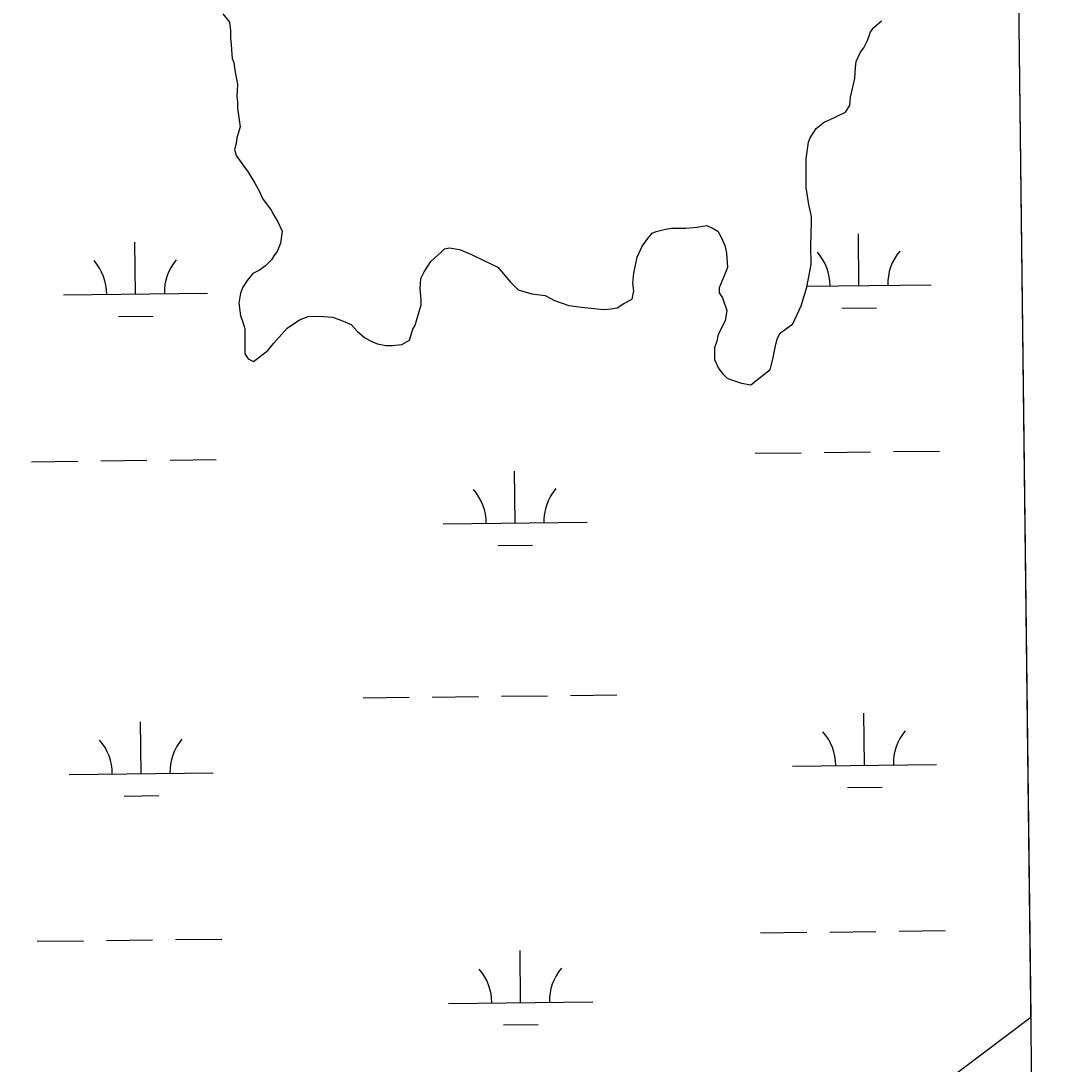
# Model space of a CAD drawing. Extents: x 3683613 to 3738215, y 469626 to 495384.
# Drawn here: x 3718855 to 3719570, y 476552 to 477276 of the extents above; entities that cross this region are included whole.
import ezdxf

# ---------------------------------------------------------------- set-up
doc = ezdxf.new("R2010")
doc.units = 0
for name, color, linetype in [('V-GRID-FRAM', 7, 'Continuous'), ('V-TOPO-SHOR', 7, 'Continuous'), ('V-WETL-SWMP', 7, 'Continuous')]:
    doc.layers.add(name, color=color, linetype=linetype)

msp = doc.modelspace()

# ---------------------------------------------------------------- linework, layer by layer
at = {"layer": 'V-GRID-FRAM'}
msp.add_lwpolyline([(3687651.68, 493221.84), (3719350.33, 493590.7), (3719569.83, 475409.35), (3687855.31, 475040.31), (3687651.68, 493221.84)], dxfattribs=at)
at = {"layer": 'V-TOPO-SHOR'}
for p, q in [((3718995.09, 477280.53), (3718999.81, 477274.7)), ((3719446.8, 477270.83), (3719452.05, 477275.54)), ((3718999.81, 477274.7), (3719000.43, 477268.84)), ((3719000.43, 477268.84), (3719000.46, 477263.57)), ((3719443.33, 477264.36), (3719444.48, 477267.88)), ((3719444.48, 477267.88), (3719446.8, 477270.83)), ((3719000.46, 477263.57), (3719001.07, 477259.48)), ((3719439.86, 477256.73), (3719442.17, 477261.43)), ((3719442.17, 477261.43), (3719443.33, 477264.36)), ((3719001.07, 477259.48), (3719001.1, 477255.37)), ((3719001.1, 477255.37), (3719001.72, 477249.52)), ((3719434.64, 477247.32), (3719437.53, 477253.79)), ((3719437.53, 477253.79), (3719439.86, 477256.73)), ((3719001.72, 477249.52), (3719002.9, 477246.6)), ((3719002.9, 477246.6), (3719003.52, 477241.33)), ((3719434.08, 477243.22), (3719434.64, 477247.32)), ((3719003.52, 477241.33), (3719005.33, 477231.38)), ((3719433.53, 477235.6), (3719434.08, 477243.22)), ((3719430.68, 477222.7), (3719433.53, 477235.6)), ((3719005.33, 477231.38), (3719004.8, 477223.18)), ((3719004.8, 477223.18), (3719005.41, 477219.08)), ((3719005.41, 477219.08), (3719005.43, 477214.98)), ((3719430.13, 477216.84), (3719430.68, 477222.7)), ((3719005.43, 477214.98), (3719007.26, 477202.1)), ((3719416.12, 477206.8), (3719427.22, 477212.13)), ((3719427.22, 477212.13), (3719430.13, 477216.84)), ((3719406.79, 477200.89), (3719412.62, 477205.61)), ((3719412.62, 477205.61), (3719416.12, 477206.8)), ((3719007.26, 477202.1), (3719004.96, 477194.47)), ((3719402.72, 477194.42), (3719406.79, 477200.89)), ((3719004.4, 477190.37), (3719003.25, 477186.26)), ((3719004.96, 477194.47), (3719004.4, 477190.37)), ((3719399.88, 477179.76), (3719401.57, 477191.48)), ((3719401.57, 477191.48), (3719402.72, 477194.42)), ((3719003.25, 477186.26), (3719004.45, 477182.17)), ((3719004.45, 477182.17), (3719009.17, 477175.75)), ((3719009.17, 477175.75), (3719012.71, 477170.5)), ((3719399.99, 477159.84), (3719399.88, 477179.76)), ((3719012.71, 477170.5), (3719017.44, 477162.91)), ((3719017.44, 477162.91), (3719020.4, 477157.66)), ((3719401.82, 477148.13), (3719399.99, 477159.84)), ((3719020.4, 477157.66), (3719022.78, 477152.4)), ((3719022.78, 477152.4), (3719028.68, 477144.23)), ((3719403.62, 477139.94), (3719401.82, 477148.13)), ((3719028.68, 477144.23), (3719030.46, 477140.73)), ((3719030.46, 477140.73), (3719033.42, 477136.06)), ((3719403.64, 477136.43), (3719403.62, 477139.94)), ((3719033.42, 477136.06), (3719036.38, 477129.63)), ((3719295.89, 477129.37), (3719302.33, 477131.16)), ((3719302.33, 477131.16), (3719306.43, 477131.77)), ((3719306.43, 477131.77), (3719316.38, 477131.83)), ((3719316.38, 477131.83), (3719324, 477132.46)), ((3719324, 477132.46), (3719331.02, 477133.67)), ((3719331.02, 477133.67), (3719335.72, 477131.35)), ((3719335.72, 477131.35), (3719338.66, 477129.61)), ((3719403.15, 477119.44), (3719403.64, 477136.43)), ((3719036.38, 477129.63), (3719035.26, 477121.42)), ((3719285.99, 477119.35), (3719290.06, 477124.65)), ((3719290.06, 477124.65), (3719292.97, 477128.18)), ((3719292.97, 477128.18), (3719295.89, 477129.37)), ((3719338.66, 477129.61), (3719341.02, 477125.52)), ((3719341.02, 477125.52), (3719343.4, 477119.68)), ((3719035.26, 477121.42), (3719032.95, 477115.55)), ((3719146.6, 477115.03), (3719148.93, 477117.39)), ((3719148.93, 477117.39), (3719152.44, 477118)), ((3719152.44, 477118), (3719159.47, 477116.86)), ((3719159.47, 477116.86), (3719167.7, 477113.4)), ((3719282.52, 477111.71), (3719285.99, 477119.35)), ((3719343.4, 477119.68), (3719344.6, 477114.41)), ((3719403.23, 477106.55), (3719403.15, 477119.44)), ((3719028.88, 477109.67), (3719024.8, 477105.54)), ((3719030.62, 477112.61), (3719028.88, 477109.67)), ((3719032.95, 477115.55), (3719030.62, 477112.61)), ((3719134.96, 477101.49), (3719139.6, 477108.55)), ((3719139.6, 477108.55), (3719142.52, 477111.49)), ((3719142.52, 477111.49), (3719146.6, 477115.03)), ((3719167.7, 477113.4), (3719177.09, 477108.76)), ((3719177.09, 477108.76), (3719181.21, 477107.03)), ((3719280.24, 477100.57), (3719282.52, 477111.71)), ((3719344.6, 477114.41), (3719345.25, 477104.46)), ((3719020.72, 477102.59), (3719016.05, 477100.22)), ((3719024.8, 477105.54), (3719020.72, 477102.59)), ((3719132.64, 477096.79), (3719134.96, 477101.49)), ((3719181.21, 477107.03), (3719185.91, 477104.71)), ((3719185.91, 477104.71), (3719194.75, 477094.22)), ((3719345.25, 477104.46), (3719342.94, 477098.59)), ((3719400.39, 477090.72), (3719403.23, 477106.55)), ((3719011.97, 477095.51), (3719009.07, 477090.81)), ((3719016.05, 477100.22), (3719011.97, 477095.51)), ((3719132.1, 477089.76), (3719132.64, 477096.79)), ((3719194.75, 477094.22), (3719200.05, 477088.98)), ((3719279.7, 477093.54), (3719280.24, 477100.57)), ((3719342.94, 477098.59), (3719339.47, 477090.37)), ((3719009.07, 477090.81), (3719007.34, 477086.7)), ((3719132.73, 477082.15), (3719132.1, 477089.76)), ((3719200.05, 477088.98), (3719209.44, 477086.1)), ((3719279.18, 477082.4), (3719280.31, 477088.27)), ((3719280.31, 477088.27), (3719279.7, 477093.54)), ((3719339.47, 477090.37), (3719339.49, 477086.85)), ((3719339.49, 477086.85), (3719341.85, 477083.35)), ((3719398.66, 477085.44), (3719400.39, 477090.72)), ((3719007.34, 477086.7), (3719006.21, 477079.66)), ((3719006.21, 477079.66), (3719007.43, 477070.88)), ((3719132.75, 477078.63), (3719132.73, 477082.15)), ((3719209.44, 477086.1), (3719218.82, 477084.99)), ((3719218.82, 477084.99), (3719222.35, 477083.25)), ((3719222.35, 477083.25), (3719225.29, 477081.51)), ((3719225.29, 477081.51), (3719235.27, 477078.05)), ((3719273.34, 477079.44), (3719279.18, 477082.4)), ((3719341.85, 477083.35), (3719344.83, 477074.58)), ((3719396.36, 477077.81), (3719398.66, 477085.44)), ((3719128.73, 477064.55), (3719132.75, 477078.63)), ((3719235.27, 477078.05), (3719244.06, 477076.93)), ((3719244.06, 477076.93), (3719259.3, 477075.26)), ((3719259.3, 477075.26), (3719264.57, 477075.88)), ((3719264.57, 477075.88), (3719268.67, 477076.49)), ((3719268.67, 477076.49), (3719273.34, 477079.44)), ((3719344.83, 477074.58), (3719343.7, 477067.55)), ((3719390.58, 477065.47), (3719396.36, 477077.81)), ((3719007.43, 477070.88), (3719008.62, 477067.96)), ((3719008.62, 477067.96), (3719010.41, 477062.11)), ((3719039.7, 477062.28), (3719048.45, 477068.19)), ((3719048.45, 477068.19), (3719054.3, 477070.57)), ((3719054.3, 477070.57), (3719061.91, 477070.61)), ((3719061.91, 477070.61), (3719071.29, 477070.08)), ((3719071.29, 477070.08), (3719075.98, 477068.35)), ((3719075.98, 477068.35), (3719084.2, 477064.88)), ((3719343.7, 477067.55), (3719339.64, 477059.91)), ((3719381.83, 477058.98), (3719390.58, 477065.47)), ((3719010.41, 477062.11), (3719010.51, 477044.54)), ((3719030.39, 477051.68), (3719036.21, 477058.16)), ((3719036.21, 477058.16), (3719039.7, 477062.28)), ((3719084.2, 477064.88), (3719088.33, 477060.22)), ((3719088.33, 477060.22), (3719093.63, 477055.56)), ((3719124.69, 477053.98), (3719126.99, 477061.61)), ((3719126.99, 477061.61), (3719128.73, 477064.55)), ((3719339.64, 477059.91), (3719338.49, 477056.97)), ((3719380.09, 477055.45), (3719381.83, 477058.98)), ((3719026.31, 477046.97), (3719030.39, 477051.68)), ((3719093.63, 477055.56), (3719099.51, 477052.67)), ((3719099.51, 477052.67), (3719102.44, 477051.51)), ((3719102.44, 477051.51), (3719108.31, 477050.37)), ((3719112.99, 477050.4), (3719119.43, 477051.02)), ((3719119.43, 477051.02), (3719124.69, 477053.98)), ((3719337.92, 477053.45), (3719336.19, 477048.76)), ((3719338.49, 477056.97), (3719337.92, 477053.45)), ((3719376.66, 477040.79), (3719378.94, 477051.35)), ((3719378.94, 477051.35), (3719380.09, 477055.45)), ((3719010.51, 477044.54), (3719012.87, 477041.04)), ((3719020.48, 477042.25), (3719026.31, 477046.97)), ((3719108.31, 477050.37), (3719112.99, 477050.4)), ((3719336.19, 477048.76), (3719336.24, 477040.56)), ((3719012.87, 477041.04), (3719016.4, 477039.3)), ((3719016.4, 477039.3), (3719020.48, 477042.25)), ((3719336.24, 477040.56), (3719339.21, 477034.13)), ((3719374.94, 477033.75), (3719376.66, 477040.79)), ((3719339.21, 477034.13), (3719342.16, 477030.63)), ((3719342.16, 477030.63), (3719345.1, 477027.72)), ((3719361.53, 477023.13), (3719374.94, 477033.75)), ((3719345.1, 477027.72), (3719348.04, 477026.56)), ((3719348.04, 477026.56), (3719355.08, 477024.26)), ((3719355.08, 477024.26), (3719361.53, 477023.13)), ((3719555.64, 476584.29), (3719268.57, 476367.55))]:
    msp.add_line(p, q, dxfattribs=at)
at = {"layer": 'V-WETL-SWMP'}
for p, q in [((3719530.99, 478626.57), (3719555.64, 476584.29)), ((3718995.09, 477280.53), (3718999.81, 477274.7)), ((3719446.8, 477270.83), (3719452.05, 477275.54)), ((3718999.81, 477274.7), (3719000.43, 477268.84)), ((3719000.43, 477268.84), (3719000.46, 477263.57)), ((3719443.33, 477264.36), (3719444.48, 477267.88)), ((3719444.48, 477267.88), (3719446.8, 477270.83)), ((3719000.46, 477263.57), (3719001.07, 477259.48)), ((3719439.86, 477256.73), (3719442.17, 477261.43)), ((3719442.17, 477261.43), (3719443.33, 477264.36)), ((3719001.07, 477259.48), (3719001.1, 477255.37)), ((3719001.1, 477255.37), (3719001.72, 477249.52)), ((3719434.64, 477247.32), (3719437.53, 477253.79)), ((3719437.53, 477253.79), (3719439.86, 477256.73)), ((3719001.72, 477249.52), (3719002.9, 477246.6)), ((3719002.9, 477246.6), (3719003.52, 477241.33)), ((3719434.08, 477243.22), (3719434.64, 477247.32)), ((3719003.52, 477241.33), (3719005.33, 477231.38)), ((3719433.53, 477235.6), (3719434.08, 477243.22)), ((3719430.68, 477222.7), (3719433.53, 477235.6)), ((3719005.33, 477231.38), (3719004.8, 477223.18)), ((3719004.8, 477223.18), (3719005.41, 477219.08)), ((3719005.41, 477219.08), (3719005.43, 477214.98)), ((3719430.13, 477216.84), (3719430.68, 477222.7)), ((3719005.43, 477214.98), (3719007.26, 477202.1)), ((3719416.12, 477206.8), (3719427.22, 477212.13)), ((3719427.22, 477212.13), (3719430.13, 477216.84)), ((3719406.79, 477200.89), (3719412.62, 477205.61)), ((3719412.62, 477205.61), (3719416.12, 477206.8)), ((3719007.26, 477202.1), (3719004.96, 477194.47)), ((3719402.72, 477194.42), (3719406.79, 477200.89)), ((3719004.4, 477190.37), (3719003.25, 477186.26)), ((3719004.96, 477194.47), (3719004.4, 477190.37)), ((3719399.88, 477179.76), (3719401.57, 477191.48)), ((3719401.57, 477191.48), (3719402.72, 477194.42)), ((3719003.25, 477186.26), (3719004.45, 477182.17)), ((3719004.45, 477182.17), (3719009.17, 477175.75)), ((3719009.17, 477175.75), (3719012.71, 477170.5)), ((3719399.99, 477159.84), (3719399.88, 477179.76)), ((3719012.71, 477170.5), (3719017.44, 477162.91)), ((3719017.44, 477162.91), (3719020.4, 477157.66)), ((3719401.82, 477148.13), (3719399.99, 477159.84)), ((3719020.4, 477157.66), (3719022.78, 477152.4)), ((3719022.78, 477152.4), (3719028.68, 477144.23)), ((3719403.62, 477139.94), (3719401.82, 477148.13)), ((3719028.68, 477144.23), (3719030.46, 477140.73)), ((3719030.46, 477140.73), (3719033.42, 477136.06)), ((3719403.64, 477136.43), (3719403.62, 477139.94)), ((3719033.42, 477136.06), (3719036.38, 477129.63)), ((3719295.89, 477129.37), (3719302.33, 477131.16)), ((3719302.33, 477131.16), (3719306.43, 477131.77)), ((3719306.43, 477131.77), (3719316.38, 477131.83)), ((3719316.38, 477131.83), (3719324, 477132.46)), ((3719324, 477132.46), (3719331.02, 477133.67)), ((3719331.02, 477133.67), (3719335.72, 477131.35)), ((3719335.72, 477131.35), (3719338.66, 477129.61)), ((3719403.15, 477119.44), (3719403.64, 477136.43)), ((3719036.38, 477129.63), (3719035.26, 477121.42)), ((3719285.99, 477119.35), (3719290.06, 477124.65)), ((3719290.06, 477124.65), (3719292.97, 477128.18)), ((3719292.97, 477128.18), (3719295.89, 477129.37)), ((3719338.66, 477129.61), (3719341.02, 477125.52)), ((3719341.02, 477125.52), (3719343.4, 477119.68)), ((3719436.5, 477091.88), (3719436.08, 477127.88)), ((3718934.62, 477086.04), (3718934.2, 477122.04)), ((3719035.26, 477121.42), (3719032.95, 477115.55)), ((3719146.6, 477115.03), (3719148.93, 477117.39)), ((3719148.93, 477117.39), (3719152.44, 477118)), ((3719152.44, 477118), (3719159.47, 477116.86)), ((3719159.47, 477116.86), (3719167.7, 477113.4)), ((3719282.52, 477111.71), (3719285.99, 477119.35)), ((3719343.4, 477119.68), (3719344.6, 477114.41)), ((3719403.23, 477106.55), (3719403.15, 477119.44)), ((3719028.88, 477109.67), (3719024.8, 477105.54)), ((3719030.62, 477112.61), (3719028.88, 477109.67)), ((3719032.95, 477115.55), (3719030.62, 477112.61)), ((3719134.96, 477101.49), (3719139.6, 477108.55)), ((3719139.6, 477108.55), (3719142.52, 477111.49)), ((3719142.52, 477111.49), (3719146.6, 477115.03)), ((3719167.7, 477113.4), (3719177.09, 477108.76)), ((3719177.09, 477108.76), (3719181.21, 477107.03)), ((3719280.24, 477100.57), (3719282.52, 477111.71)), ((3719344.6, 477114.41), (3719345.25, 477104.46)), ((3719020.72, 477102.59), (3719016.05, 477100.22)), ((3719024.8, 477105.54), (3719020.72, 477102.59)), ((3719132.64, 477096.79), (3719134.96, 477101.49)), ((3719181.21, 477107.03), (3719185.91, 477104.71)), ((3719185.91, 477104.71), (3719194.75, 477094.22)), ((3719345.25, 477104.46), (3719342.94, 477098.59)), ((3719400.39, 477090.72), (3719403.23, 477106.55)), ((3719011.97, 477095.51), (3719009.07, 477090.81)), ((3719016.05, 477100.22), (3719011.97, 477095.51)), ((3719132.1, 477089.76), (3719132.64, 477096.79)), ((3719194.75, 477094.22), (3719200.05, 477088.98)), ((3719279.7, 477093.54), (3719280.24, 477100.57)), ((3719342.94, 477098.59), (3719339.47, 477090.37)), ((3719009.07, 477090.81), (3719007.34, 477086.7)), ((3719132.73, 477082.15), (3719132.1, 477089.76)), ((3719200.05, 477088.98), (3719209.44, 477086.1)), ((3719279.18, 477082.4), (3719280.31, 477088.27)), ((3719280.31, 477088.27), (3719279.7, 477093.54)), ((3719339.47, 477090.37), (3719339.49, 477086.85)), ((3719339.49, 477086.85), (3719341.85, 477083.35)), ((3719398.66, 477085.44), (3719400.39, 477090.72)), ((3719400.52, 477091.46), (3719486.49, 477092.47)), ((3718884.63, 477085.46), (3718984.62, 477086.63)), ((3719007.34, 477086.7), (3719006.21, 477079.66)), ((3719006.21, 477079.66), (3719007.43, 477070.88)), ((3719132.75, 477078.63), (3719132.73, 477082.15)), ((3719209.44, 477086.1), (3719218.82, 477084.99)), ((3719218.82, 477084.99), (3719222.35, 477083.25)), ((3719222.35, 477083.25), (3719225.29, 477081.51)), ((3719225.29, 477081.51), (3719235.27, 477078.05)), ((3719273.34, 477079.44), (3719279.18, 477082.4)), ((3719341.85, 477083.35), (3719344.83, 477074.58)), ((3719396.36, 477077.81), (3719398.66, 477085.44)), ((3719128.73, 477064.55), (3719132.75, 477078.63)), ((3719235.27, 477078.05), (3719244.06, 477076.93)), ((3719244.06, 477076.93), (3719259.3, 477075.26)), ((3719259.3, 477075.26), (3719264.57, 477075.88)), ((3719264.57, 477075.88), (3719268.67, 477076.49)), ((3719268.67, 477076.49), (3719273.34, 477079.44)), ((3719344.83, 477074.58), (3719343.7, 477067.55)), ((3719390.58, 477065.47), (3719396.36, 477077.81)), ((3719424.68, 477076.31), (3719448.67, 477076.59)), ((3718922.8, 477070.47), (3718946.8, 477070.75)), ((3719007.43, 477070.88), (3719008.62, 477067.96)), ((3719008.62, 477067.96), (3719010.41, 477062.11)), ((3719039.7, 477062.28), (3719048.45, 477068.19)), ((3719048.45, 477068.19), (3719054.3, 477070.57)), ((3719054.3, 477070.57), (3719061.91, 477070.61)), ((3719061.91, 477070.61), (3719071.29, 477070.08)), ((3719071.29, 477070.08), (3719075.98, 477068.35)), ((3719075.98, 477068.35), (3719084.2, 477064.88)), ((3719343.7, 477067.55), (3719339.64, 477059.91)), ((3719381.83, 477058.98), (3719390.58, 477065.47)), ((3719010.41, 477062.11), (3719010.51, 477044.54)), ((3719030.39, 477051.68), (3719036.21, 477058.16)), ((3719036.21, 477058.16), (3719039.7, 477062.28)), ((3719084.2, 477064.88), (3719088.33, 477060.22)), ((3719088.33, 477060.22), (3719093.63, 477055.56)), ((3719124.69, 477053.98), (3719126.99, 477061.61)), ((3719126.99, 477061.61), (3719128.73, 477064.55)), ((3719339.64, 477059.91), (3719338.49, 477056.97)), ((3719380.09, 477055.45), (3719381.83, 477058.98)), ((3719026.31, 477046.97), (3719030.39, 477051.68)), ((3719093.63, 477055.56), (3719099.51, 477052.67)), ((3719099.51, 477052.67), (3719102.44, 477051.51)), ((3719102.44, 477051.51), (3719108.31, 477050.37)), ((3719112.99, 477050.4), (3719119.43, 477051.02)), ((3719119.43, 477051.02), (3719124.69, 477053.98)), ((3719337.92, 477053.45), (3719336.19, 477048.76)), ((3719338.49, 477056.97), (3719337.92, 477053.45)), ((3719376.66, 477040.79), (3719378.94, 477051.35)), ((3719378.94, 477051.35), (3719380.09, 477055.45)), ((3719010.51, 477044.54), (3719012.87, 477041.04)), ((3719020.48, 477042.25), (3719026.31, 477046.97)), ((3719108.31, 477050.37), (3719112.99, 477050.4)), ((3719336.19, 477048.76), (3719336.24, 477040.56)), ((3719012.87, 477041.04), (3719016.4, 477039.3)), ((3719016.4, 477039.3), (3719020.48, 477042.25)), ((3719336.24, 477040.56), (3719339.21, 477034.13)), ((3719374.94, 477033.75), (3719376.66, 477040.79)), ((3719339.21, 477034.13), (3719342.16, 477030.63)), ((3719342.16, 477030.63), (3719345.1, 477027.72)), ((3719361.53, 477023.13), (3719374.94, 477033.75)), ((3719345.1, 477027.72), (3719348.04, 477026.56)), ((3719348.04, 477026.56), (3719355.08, 477024.26)), ((3719355.08, 477024.26), (3719361.53, 477023.13)), ((3718958.56, 476970.88), (3718990.55, 476971.25)), ((3719364.44, 476975.6), (3719396.43, 476975.98)), ((3719412.43, 476976.16), (3719444.43, 476976.54)), ((3719460.43, 476976.72), (3719492.43, 476977.09)), ((3718862.56, 476969.76), (3718894.56, 476970.14)), ((3718910.56, 476970.32), (3718942.56, 476970.7)), ((3719197.92, 476927.23), (3719197.5, 476963.23)), ((3719147.93, 476926.65), (3719247.92, 476927.82)), ((3719186.1, 476911.66), (3719210.1, 476911.94)), ((3719092.48, 476805.93), (3719124.48, 476806.3)), ((3719140.48, 476806.49), (3719172.48, 476806.86)), ((3719188.48, 476807.05), (3719220.48, 476807.42)), ((3719236.47, 476807.6), (3719268.47, 476807.98)), ((3719440.37, 476759.23), (3719439.95, 476795.23)), ((3718938.49, 476753.39), (3718938.07, 476789.39)), ((3718888.5, 476752.81), (3718988.49, 476753.97)), ((3719390.37, 476758.65), (3719490.36, 476759.81)), ((3719428.55, 476743.66), (3719452.55, 476743.94)), ((3718926.67, 476737.82), (3718950.67, 476738.1)), ((3718914.43, 476637.67), (3718946.43, 476638.04)), ((3718962.43, 476638.23), (3718994.42, 476638.6)), ((3719368.31, 476642.95), (3719400.3, 476643.32)), ((3719416.3, 476643.51), (3719448.3, 476643.88)), ((3719464.3, 476644.07), (3719496.3, 476644.44)), ((3718866.43, 476637.11), (3718898.43, 476637.48)), ((3719201.79, 476594.58), (3719201.38, 476630.58)), ((3719151.8, 476594), (3719251.79, 476595.16)), ((3719555.64, 476584.29), (3719268.57, 476367.55)), ((3719189.98, 476579.01), (3719213.97, 476579.29))]:
    msp.add_line(p, q, dxfattribs=at)
for centre, start, end in [((3719491.73, 477093), 139.89486, 181.43852), ((3718879.38, 477085.88), 359.89486, 41.43852), ((3718989.86, 477087.16), 139.89486, 181.43852), ((3719381.25, 477091.72), 359.89486, 41.43852), ((3719142.68, 476927.07), 359.89486, 41.43852), ((3719253.16, 476928.35), 139.89486, 181.43852), ((3719495.6, 476760.35), 139.89486, 181.43852), ((3718883.25, 476753.22), 359.89486, 41.43852), ((3718993.73, 476754.51), 139.89486, 181.43852), ((3719385.12, 476759.06), 359.89486, 41.43852), ((3719146.55, 476594.41), 359.89486, 41.43852), ((3719257.03, 476595.7), 139.89486, 181.43852)]:
    msp.add_arc(centre, 35.25, start, end, dxfattribs=at)

doc.saveas('drawing.dxf')
